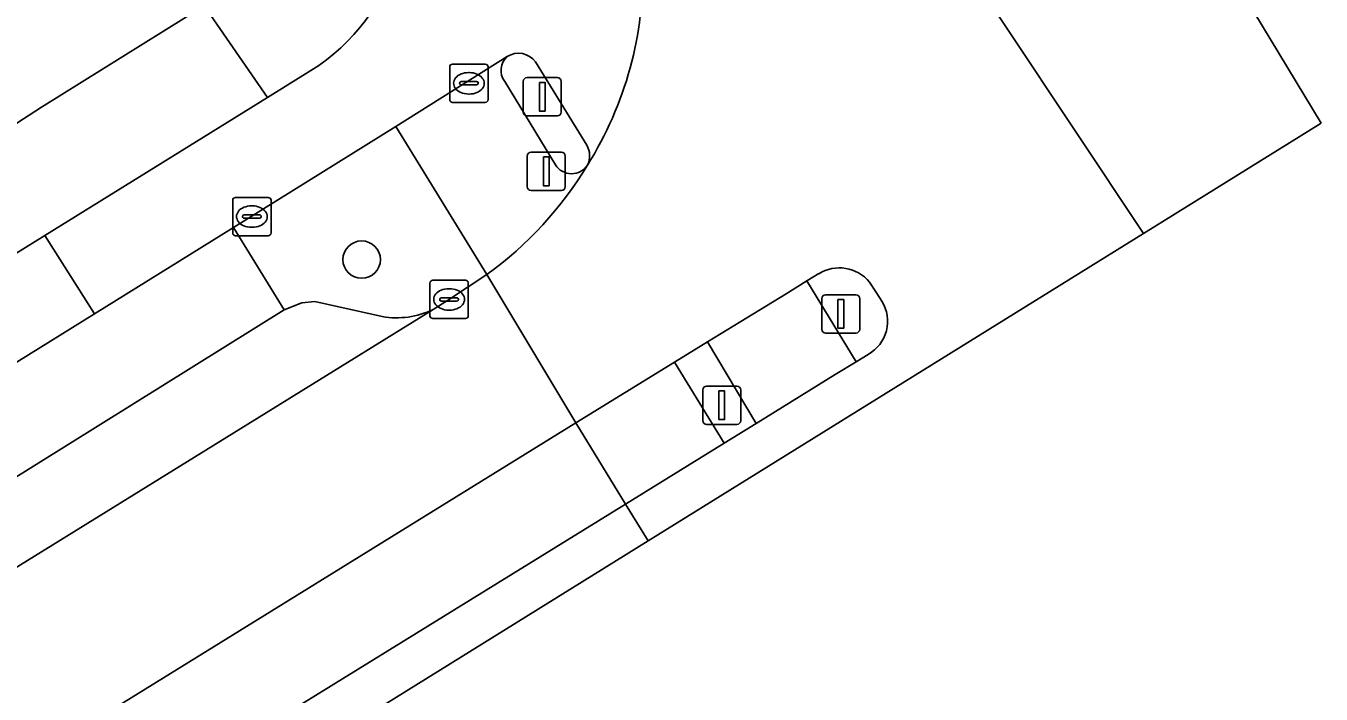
# Model space of a CAD drawing. Extents: x 159888 to 160761, y 384031 to 384750.
# Drawn here: x 160727.23 to 160761.02, y 384117.46 to 384134.9 of the extents above; entities that cross this region are included whole.
import ezdxf

# ---------------------------------------------------------------- set-up
doc = ezdxf.new("R2010")
doc.units = 0
for name, color, linetype in [('IMGEO_Berm_groen', 7, 'Continuous'), ('IMGEO_Berm_open', 7, 'Continuous'), ('IMGEO_Boom', 7, 'Continuous'), ('IMGEO_Brandkraan', 7, 'Continuous'), ('IMGEO_Drukknoppaal', 7, 'Continuous'), ('IMGEO_Fietspad_open', 7, 'Continuous'), ('IMGEO_Groenvoorziening', 7, 'Continuous'), ('IMGEO_Haag', 7, 'Continuous'), ('IMGEO_Kolk', 7, 'Continuous'), ('IMGEO_Lichtmast', 7, 'Continuous'), ('IMGEO_Pand', 7, 'Continuous'), ('IMGEO_Parkeervlak_open', 7, 'Continuous'), ('IMGEO_Rijbaan_lokaal_gesloten', 7, 'Continuous'), ('IMGEO_Verkeerseiland_open', 7, 'Continuous'), ('IMGEO_Verkeersregelinstallatiepaal', 7, 'Continuous'), ('IMGEO_Voetpad_open', 7, 'Continuous')]:
    doc.layers.add(name, color=color, linetype=linetype)

msp = doc.modelspace()

# ---------------------------------------------------------------- linework, layer by layer
at = {"layer": 'IMGEO_Berm_groen'}
for points in [[(160742.871, 384122.414), (160741.576, 384124.542), (160726.002, 384114.906), (160725.37, 384114.525)], [(160722.675, 384112.674), (160715.417, 384107.319), (160713.457, 384106.005), (160714.256, 384104.75), (160742.871, 384122.414)]]:
    msp.add_lwpolyline(points, dxfattribs=at)
at = {"layer": 'IMGEO_Berm_open'}
msp.add_lwpolyline([(160725.125, 384121.98), (160733.968, 384127.487), (160732.638, 384129.64), (160729.016, 384127.388), (160719.572, 384121.517), (160715.123, 384118.755), (160704.07, 384111.879), (160704.896, 384110.596), (160715.923, 384117.455)], dxfattribs=at)
at = {"layer": 'IMGEO_Boom'}
msp.add_circle((160735.986, 384128.8), 0.489, dxfattribs=at)
at = {"layer": 'IMGEO_Brandkraan'}
for p, q in [((160738.283, 384132.977), (160738.283, 384133.829)), ((160738.358, 384133.903), (160739.21, 384133.903)), ((160738.771, 384133.683), (160738.796, 384133.683)), ((160739.284, 384133.829), (160739.284, 384132.977)), ((160738.542, 384133.397), (160738.542, 384133.409)), ((160738.98, 384133.36), (160738.582, 384133.36)), ((160738.585, 384133.446), (160738.983, 384133.446)), ((160739.026, 384133.409), (160739.026, 384133.397)), ((160738.794, 384133.123), (160738.769, 384133.123)), ((160739.21, 384132.903), (160738.358, 384132.903))]:
    msp.add_line(p, q, dxfattribs=at)
for points in [[(160738.283, 384132.977), (160738.283, 384133.829)], [(160738.358, 384133.903), (160739.21, 384133.903)], [(160739.284, 384133.829), (160739.284, 384132.977)], [(160739.21, 384132.903), (160738.358, 384132.903)]]:
    msp.add_lwpolyline(points, dxfattribs=at)
for centre, radius, start, end in [((160738.36, 384133.827), 0.0765, 91.552, 178.448), ((160738.36, 384133.827), 0.0765, 91.552, 178.448), ((160739.208, 384133.827), 0.0765, 1.552, 88.448), ((160739.208, 384133.827), 0.0765, 1.552, 88.448), ((160738.582, 384133.406), 0.0403, 85.8775, 175.7526), ((160738.579, 384133.396), 0.0366, 178.938, 274.7102), ((160738.983, 384133.403), 0.043, 264.8664, 352.4533), ((160738.987, 384133.408), 0.0386, 1.7309, 96.639), ((160738.36, 384132.979), 0.0765, 181.552, 268.448), ((160738.36, 384132.979), 0.0765, 181.552, 268.448), ((160739.208, 384132.979), 0.0765, 271.552, 358.448), ((160739.208, 384132.979), 0.0765, 271.552, 358.448)]:
    msp.add_arc(centre, radius, start, end, dxfattribs=at)
for centre, major_axis, ratio, start_param, end_param in [((160738.77, 384133.403), (-0.387, 0.002), 0.722429, 4.712389, 7.853982), ((160738.795, 384133.403), (-0.39, 0.002), 0.717154, 1.570796, 4.712389)]:
    msp.add_ellipse(centre, major_axis=major_axis, ratio=ratio, start_param=start_param, end_param=end_param, dxfattribs=at)
at = {"layer": 'IMGEO_Drukknoppaal'}
for p, q in [((160740.201, 384132.652), (160740.201, 384133.452)), ((160740.201, 384133.452), (160740.201, 384132.652)), ((160740.301, 384133.552), (160741.091, 384133.552)), ((160741.091, 384133.552), (160740.301, 384133.552)), ((160741.191, 384133.452), (160741.191, 384132.652)), ((160741.191, 384132.652), (160741.191, 384133.452)), ((160741.091, 384132.552), (160740.301, 384132.552)), ((160740.301, 384132.552), (160741.091, 384132.552))]:
    msp.add_line(p, q, dxfattribs=at)
msp.add_lwpolyline([(160740.621, 384133.427), (160740.771, 384133.427), (160740.771, 384132.677), (160740.621, 384132.677), (160740.621, 384133.427)], dxfattribs=at)
for centre, start, end in [((160740.301, 384133.452), 90, 180), ((160740.301, 384133.452), 90, 180), ((160741.091, 384133.452), 0, 90), ((160741.091, 384133.452), 360, 90), ((160740.301, 384132.652), 180, 270), ((160740.301, 384132.652), 180, 270), ((160741.091, 384132.652), 270, 0), ((160741.091, 384132.652), 270, 0)]:
    msp.add_arc(centre, 0.1, start, end, dxfattribs=at)
at = {"layer": 'IMGEO_Fietspad_open'}
for points in [[(160734.658, 384133.736), (160733.528, 384133.035), (160727.72, 384129.43), (160729.016, 384127.388), (160732.638, 384129.64), (160736.879, 384132.277), (160739.783, 384134.101)], [(160740.517, 384133.962), (160741.861, 384131.787)], [(160715.123, 384118.755), (160719.572, 384121.517), (160729.016, 384127.388), (160727.72, 384129.43), (160695.906, 384109.665), (160693.613, 384108.24), (160693.185, 384107.97), (160689.581, 384105.954)]]:
    msp.add_lwpolyline(points, dxfattribs=at)
msp.add_lwpolyline([(160747.602, 384128.243), (160747.056, 384127.907), (160745.01, 384126.651), (160746.276, 384124.524), (160748.335, 384125.8), (160748.882, 384126.132)], close=True, dxfattribs=at)
for centre, radius, start, end in [((160731.987, 384138.068), 5.09, 301.6526, 27.9757), ((160733.834, 384136.303), 9.489, 327.9392, 1.5084), ((160740.077, 384133.645), 0.542, 35.742, 122.8114), ((160741.357, 384131.512), 0.574, 334.6695, 28.6287)]:
    msp.add_arc(centre, radius, start, end, dxfattribs=at)
at = {"layer": 'IMGEO_Groenvoorziening'}
for points in [[(160739.252, 384128.412), (160736.879, 384132.277), (160732.638, 384129.64), (160733.968, 384127.487), (160734.428, 384127.67), (160734.765, 384127.706), (160736.521, 384127.312)], [(160737.847, 384127.498), (160738.226, 384127.732), (160739.252, 384128.412)]]:
    msp.add_lwpolyline(points, dxfattribs=at)
msp.add_arc((160736.895, 384129.465), 2.185, 260.1455, 295.8243, dxfattribs=at)
at = {"layer": 'IMGEO_Haag'}
msp.add_lwpolyline([(160737.847, 384127.498), (160738.226, 384127.732), (160739.252, 384128.412), (160736.879, 384132.277), (160732.638, 384129.64), (160733.968, 384127.487), (160734.428, 384127.67), (160734.765, 384127.706), (160736.521, 384127.312)], dxfattribs=at)
msp.add_arc((160736.895, 384129.465), 2.185, 260.1455, 295.8243, dxfattribs=at)
at = {"layer": 'IMGEO_Kolk'}
for p, q in [((160732.621, 384129.497), (160732.621, 384130.349)), ((160732.696, 384130.423), (160733.548, 384130.423)), ((160733.622, 384130.349), (160733.622, 384129.497)), ((160732.923, 384129.966), (160733.321, 384129.966)), ((160733.109, 384130.203), (160733.134, 384130.203)), ((160732.88, 384129.917), (160732.88, 384129.929)), ((160733.318, 384129.88), (160732.92, 384129.88)), ((160733.132, 384129.643), (160733.107, 384129.643)), ((160733.364, 384129.929), (160733.364, 384129.917)), ((160733.548, 384129.423), (160732.696, 384129.423)), ((160737.766, 384127.335), (160737.766, 384128.187)), ((160737.841, 384128.261), (160738.693, 384128.261)), ((160738.254, 384128.041), (160738.279, 384128.041)), ((160738.767, 384128.187), (160738.767, 384127.335)), ((160738.025, 384127.755), (160738.025, 384127.767)), ((160738.463, 384127.718), (160738.065, 384127.718)), ((160738.068, 384127.804), (160738.466, 384127.804)), ((160738.509, 384127.767), (160738.509, 384127.755)), ((160738.277, 384127.481), (160738.252, 384127.481)), ((160738.693, 384127.261), (160737.841, 384127.261))]:
    msp.add_line(p, q, dxfattribs=at)
for points in [[(160732.621, 384129.497), (160732.621, 384130.349)], [(160732.696, 384130.423), (160733.548, 384130.423)], [(160733.622, 384130.349), (160733.622, 384129.497)], [(160733.548, 384129.423), (160732.696, 384129.423)], [(160737.766, 384127.335), (160737.766, 384128.187)], [(160737.841, 384128.261), (160738.693, 384128.261)], [(160738.767, 384128.187), (160738.767, 384127.335)], [(160738.693, 384127.261), (160737.841, 384127.261)]]:
    msp.add_lwpolyline(points, dxfattribs=at)
for centre, radius, start, end in [((160732.698, 384130.347), 0.0765, 91.552, 178.448), ((160732.698, 384130.347), 0.0765, 91.552, 178.448), ((160733.546, 384130.347), 0.0765, 1.552, 88.448), ((160733.546, 384130.347), 0.0765, 1.552, 88.448), ((160732.92, 384129.926), 0.0403, 85.8775, 175.7526), ((160733.325, 384129.928), 0.0386, 1.7309, 96.639), ((160732.917, 384129.916), 0.0366, 178.938, 274.7102), ((160733.321, 384129.923), 0.043, 264.8664, 352.4533), ((160732.698, 384129.499), 0.0765, 181.552, 268.448), ((160732.698, 384129.499), 0.0765, 181.552, 268.448), ((160733.546, 384129.499), 0.0765, 271.552, 358.448), ((160733.546, 384129.499), 0.0765, 271.552, 358.448), ((160737.843, 384128.185), 0.0765, 91.552, 178.448), ((160737.843, 384128.185), 0.0765, 91.552, 178.448), ((160738.691, 384128.185), 0.0765, 1.552, 88.448), ((160738.691, 384128.185), 0.0765, 1.552, 88.448), ((160738.065, 384127.764), 0.0403, 85.8775, 175.7526), ((160738.062, 384127.754), 0.0366, 178.938, 274.7102), ((160738.466, 384127.761), 0.043, 264.8664, 352.4533), ((160738.47, 384127.766), 0.0386, 1.7309, 96.639), ((160737.843, 384127.337), 0.0765, 181.552, 268.448), ((160737.843, 384127.337), 0.0765, 181.552, 268.448), ((160738.691, 384127.337), 0.0765, 271.552, 358.448), ((160738.691, 384127.337), 0.0765, 271.552, 358.448)]:
    msp.add_arc(centre, radius, start, end, dxfattribs=at)
for centre, major_axis, ratio, start_param, end_param in [((160733.108, 384129.923), (-0.387, 0.002), 0.722429, 4.712389, 7.853982), ((160733.133, 384129.923), (-0.39, 0.002), 0.717154, 1.570796, 4.712389), ((160738.253, 384127.761), (-0.387, 0.002), 0.722429, 4.712389, 7.853982), ((160738.278, 384127.761), (-0.39, 0.002), 0.717154, 1.570796, 4.712389)]:
    msp.add_ellipse(centre, major_axis=major_axis, ratio=ratio, start_param=start_param, end_param=end_param, dxfattribs=at)
at = {"layer": 'IMGEO_Lichtmast'}
for p, q in [((160747.99, 384126.982), (160747.99, 384127.782)), ((160747.99, 384127.782), (160747.99, 384126.982)), ((160748.09, 384127.882), (160748.88, 384127.882)), ((160748.88, 384127.882), (160748.09, 384127.882)), ((160748.98, 384127.782), (160748.98, 384126.982)), ((160748.98, 384126.982), (160748.98, 384127.782)), ((160748.88, 384126.882), (160748.09, 384126.882)), ((160748.09, 384126.882), (160748.88, 384126.882))]:
    msp.add_line(p, q, dxfattribs=at)
msp.add_lwpolyline([(160748.41, 384127.757), (160748.56, 384127.757), (160748.56, 384127.007), (160748.41, 384127.007), (160748.41, 384127.757)], dxfattribs=at)
for centre, start, end in [((160748.09, 384127.782), 90, 180), ((160748.09, 384127.782), 90, 180), ((160748.88, 384127.782), 0, 90), ((160748.88, 384127.782), 360, 90), ((160748.09, 384126.982), 180, 270), ((160748.09, 384126.982), 180, 270), ((160748.88, 384126.982), 270, 0), ((160748.88, 384126.982), 270, 0)]:
    msp.add_arc(centre, 0.1, start, end, dxfattribs=at)
at = {"layer": 'IMGEO_Pand'}
msp.add_lwpolyline([(160719.123, 384156.955), (160718.946, 384157.24), (160717.715, 384156.474), (160717.841, 384156.272), (160707.822, 384149.992), (160707.888, 384149.886), (160710.287, 384146.024), (160715.574, 384137.552), (160711.345, 384134.923), (160713.838, 384130.913), (160716.172, 384127.353), (160717.183, 384127.975), (160718.183, 384126.432), (160719.738, 384127.395), (160720.886, 384128.107), (160720.768, 384128.331), (160727.629, 384132.783), (160731.874, 384135.425), (160719.863, 384154.725), (160718.949, 384156.194), (160719.416, 384156.484)], close=True, dxfattribs=at)
at = {"layer": 'IMGEO_Parkeervlak_open'}
for points in [[(160736.521, 384127.312), (160734.765, 384127.706), (160734.428, 384127.67), (160733.968, 384127.487), (160725.125, 384121.98), (160718.414, 384117.816)], [(160700.672, 384104.467), (160701.37, 384104.909), (160737.847, 384127.498)]]:
    msp.add_lwpolyline(points, dxfattribs=at)
msp.add_arc((160736.895, 384129.465), 2.185, 260.1455, 295.8243, dxfattribs=at)
at = {"layer": 'IMGEO_Rijbaan_lokaal_gesloten'}
for points in [[(160756.382, 384129.485), (160751.035, 384137.536), (160748.178, 384142.144), (160746.888, 384144.218), (160746.38, 384145.04), (160744.77, 384147.64), (160742.378, 384146.138), (160739.862, 384144.624), (160739.891, 384144.577), (160741.477, 384141.99), (160741.994, 384141.146)], [(160761.015, 384132.364), (160757.278, 384138.555), (160752.982, 384144.957), (160752.877, 384145.074)], [(160751.035, 384137.536), (160756.382, 384129.485), (160761.015, 384132.364)], [(160749.201, 384126.325), (160748.882, 384126.132), (160748.335, 384125.8), (160746.276, 384124.524), (160745.445, 384124.009), (160742.872, 384122.415), (160743.461, 384121.455), (160756.382, 384129.485)], [(160725.37, 384114.525), (160726.002, 384114.906), (160741.576, 384124.542), (160739.252, 384128.412), (160738.226, 384127.732), (160737.847, 384127.498), (160701.37, 384104.909), (160700.672, 384104.467), (160700.026, 384104.081), (160699.007, 384103.467), (160696.091, 384101.661), (160693.972, 384100.397)], [(160739.252, 384128.412), (160741.576, 384124.542), (160744.149, 384126.122), (160745.01, 384126.651), (160747.056, 384127.907), (160747.602, 384128.243), (160747.912, 384128.433)], [(160749.233, 384128.215), (160749.417, 384127.93), (160749.559, 384127.711)], [(160660.635, 384100.26), (160664.12, 384096.429), (160672.337, 384093.243), (160680.901, 384091.218), (160691.51, 384092.054), (160704.491, 384097.237), (160743.461, 384121.455), (160742.872, 384122.415), (160742.871, 384122.414), (160714.256, 384104.75), (160702.286, 384097.316)]]:
    msp.add_lwpolyline(points, dxfattribs=at)
for centre, radius, start, end in [((160733.834, 384136.303), 9.489, 327.9392, 1.5084), ((160733.607, 384136.235), 9.647, 305.8127, 328.9958), ((160748.447, 384127.564), 1.02, 39.628, 121.6302), ((160748.707, 384127.192), 0.998, 299.6691, 31.3653)]:
    msp.add_arc(centre, radius, start, end, dxfattribs=at)
at = {"layer": 'IMGEO_Verkeerseiland_open'}
for points in [[(160741.861, 384131.787), (160740.517, 384133.962)], [(160739.718, 384133.453), (160741.04, 384131.273)], [(160747.912, 384128.433), (160747.602, 384128.243), (160748.882, 384126.132), (160749.201, 384126.325)], [(160749.559, 384127.711), (160749.417, 384127.93), (160749.233, 384128.215)]]:
    msp.add_lwpolyline(points, dxfattribs=at)
msp.add_lwpolyline([(160745.01, 384126.651), (160744.149, 384126.122), (160745.445, 384124.009), (160746.276, 384124.524)], close=True, dxfattribs=at)
for centre, radius, start, end in [((160740.091, 384133.743), 0.472, 130.6993, 217.8445), ((160740.077, 384133.645), 0.542, 35.742, 122.8114), ((160741.357, 384131.512), 0.574, 334.6695, 28.6287), ((160741.46, 384131.542), 0.499, 212.6166, 326.424), ((160748.447, 384127.564), 1.02, 39.628, 121.6302), ((160748.707, 384127.192), 0.998, 299.6691, 31.3653)]:
    msp.add_arc(centre, radius, start, end, dxfattribs=at)
at = {"layer": 'IMGEO_Verkeersregelinstallatiepaal'}
for p, q in [((160740.307, 384130.704), (160740.307, 384131.504)), ((160740.307, 384131.504), (160740.307, 384130.704)), ((160740.407, 384131.604), (160741.197, 384131.604)), ((160741.197, 384131.604), (160740.407, 384131.604)), ((160741.297, 384131.504), (160741.297, 384130.704)), ((160741.297, 384130.704), (160741.297, 384131.504)), ((160741.197, 384130.604), (160740.407, 384130.604)), ((160740.407, 384130.604), (160741.197, 384130.604)), ((160744.884, 384124.596), (160744.884, 384125.396)), ((160744.884, 384125.396), (160744.884, 384124.596)), ((160744.984, 384125.496), (160745.774, 384125.496)), ((160745.774, 384125.496), (160744.984, 384125.496)), ((160745.874, 384125.396), (160745.874, 384124.596)), ((160745.874, 384124.596), (160745.874, 384125.396)), ((160745.774, 384124.496), (160744.984, 384124.496)), ((160744.984, 384124.496), (160745.774, 384124.496))]:
    msp.add_line(p, q, dxfattribs=at)
for points in [[(160740.727, 384131.479), (160740.877, 384131.479), (160740.877, 384130.729), (160740.727, 384130.729), (160740.727, 384131.479)], [(160745.304, 384125.371), (160745.454, 384125.371), (160745.454, 384124.621), (160745.304, 384124.621), (160745.304, 384125.371)]]:
    msp.add_lwpolyline(points, dxfattribs=at)
for centre, start, end in [((160740.407, 384131.504), 90, 180), ((160740.407, 384131.504), 90, 180), ((160741.197, 384131.504), 0, 90), ((160741.197, 384131.504), 360, 90), ((160740.407, 384130.704), 180, 270), ((160740.407, 384130.704), 180, 270), ((160741.197, 384130.704), 270, 0), ((160741.197, 384130.704), 270, 0), ((160744.984, 384125.396), 90, 180), ((160744.984, 384125.396), 90, 180), ((160745.774, 384125.396), 0, 90), ((160745.774, 384125.396), 360, 90), ((160744.984, 384124.596), 180, 270), ((160744.984, 384124.596), 180, 270), ((160745.774, 384124.596), 270, 0), ((160745.774, 384124.596), 270, 0)]:
    msp.add_arc(centre, 0.1, start, end, dxfattribs=at)
at = {"layer": 'IMGEO_Voetpad_open'}
for points in [[(160694.635, 384201.648), (160697.746, 384196.634), (160700.889, 384191.569), (160702.471, 384189.025), (160707.112, 384181.599), (160708.874, 384179.395), (160719.777, 384161.847), (160721.803, 384158.639), (160719.123, 384156.955), (160719.416, 384156.484), (160718.949, 384156.194), (160719.863, 384154.725), (160731.874, 384135.425), (160733.528, 384133.035), (160734.658, 384133.736)], [(160739.783, 384134.101), (160736.879, 384132.277), (160739.252, 384128.412)], [(160741.04, 384131.273), (160739.718, 384133.453)]]:
    msp.add_lwpolyline(points, dxfattribs=at)
for points in [[(160727.72, 384129.43), (160733.528, 384133.035), (160731.874, 384135.425), (160727.629, 384132.783), (160720.768, 384128.331), (160720.886, 384128.107), (160719.738, 384127.395), (160718.183, 384126.432), (160717.142, 384125.788), (160716.905, 384126.167), (160694.246, 384112.079), (160691.501, 384110.372), (160692.402, 384108.934), (160693.185, 384107.97), (160693.613, 384108.24), (160695.906, 384109.665)], [(160744.149, 384126.122), (160741.576, 384124.542), (160742.871, 384122.414), (160742.872, 384122.415), (160745.445, 384124.009)]]:
    msp.add_lwpolyline(points, close=True, dxfattribs=at)
for centre, radius, start, end in [((160731.987, 384138.068), 5.09, 301.6526, 27.9757), ((160740.091, 384133.743), 0.472, 130.6993, 217.8445), ((160733.607, 384136.235), 9.647, 305.8127, 328.9958), ((160741.46, 384131.542), 0.499, 212.6166, 326.424)]:
    msp.add_arc(centre, radius, start, end, dxfattribs=at)

doc.saveas('drawing.dxf')
